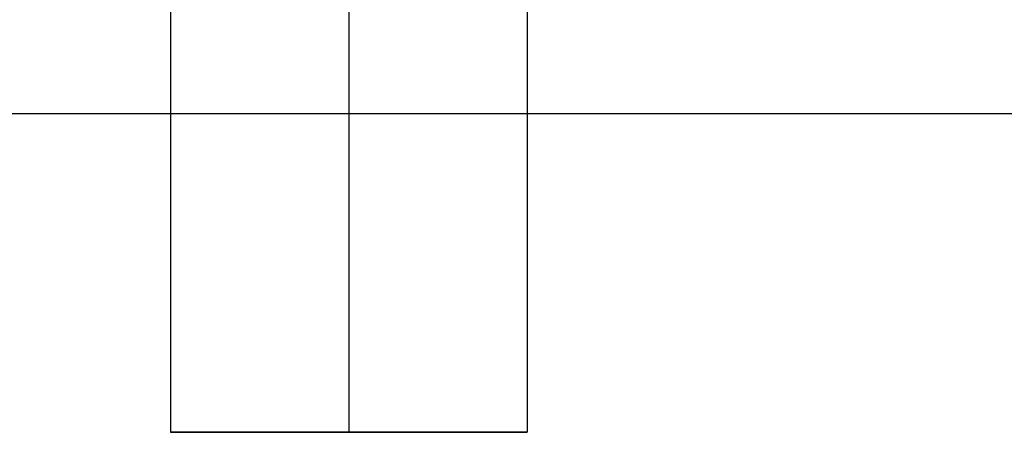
# Model space of a CAD drawing. Header units: millimetres. Extents: x -429 to 422, y -262 to 259.
# Tile 486 of 656: x 232 to 246, y 150 to 156. Entities that reach past the tile are written whole.
import ezdxf

# ---------------------------------------------------------------- set-up
doc = ezdxf.new("R2010")
doc.units = ezdxf.units.MM
doc.layers.add('Default', color=7, linetype='Continuous', true_color=0x000000)

msp = doc.modelspace()

# ---------------------------------------------------------------- linework, layer by layer
at = {"layer": 'Default'}
for p, q in [((234.373, 150.065, 880.822), (239.373, 150.065, 880.822)), ((236.873, 150.065, 878.322), (236.873, 150.065, 883.322))]:
    msp.add_line(p, q, dxfattribs=at)
for points in [[(234.373, 195.065, 880.822), (234.373, 172.565, 880.822), (234.373, 150.065, 880.822)], [(236.873, 195.065, 883.322), (236.873, 172.565, 883.322), (236.873, 150.065, 883.322)], [(236.873, 195.065, 878.322), (236.873, 172.565, 878.322), (236.873, 150.065, 878.322)], [(239.373, 195.065, 880.822), (239.373, 172.565, 880.822), (239.373, 150.065, 880.822)], [(411.873, 154.531, 771.822), (-3.127, 154.531, 771.822), (-418.127, 154.531, 771.822)], [(288.873, 154.531, 780.822), (-3.127, 154.531, 780.822), (-295.127, 154.531, 780.822)]]:
    msp.add_open_spline(points, degree=2, dxfattribs=at)
msp.add_rational_spline([(239.373, 150.065, 880.822), (239.373, 150.065, 883.322), (236.873, 150.065, 883.322), (234.373, 150.065, 883.322), (234.373, 150.065, 880.822), (234.373, 150.065, 878.322), (236.873, 150.065, 878.322), (239.373, 150.065, 878.322), (239.373, 150.065, 880.822)], [1, 0.707106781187, 1, 0.707106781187, 1, 0.707106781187, 1, 0.707106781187, 1], degree=2, knots=[0, 0, 0, 5.497787, 5.497787, 10.995574, 10.995574, 16.493361, 16.493361, 21.991149, 21.991149, 21.991149], dxfattribs=at)

doc.saveas('drawing.dxf')
